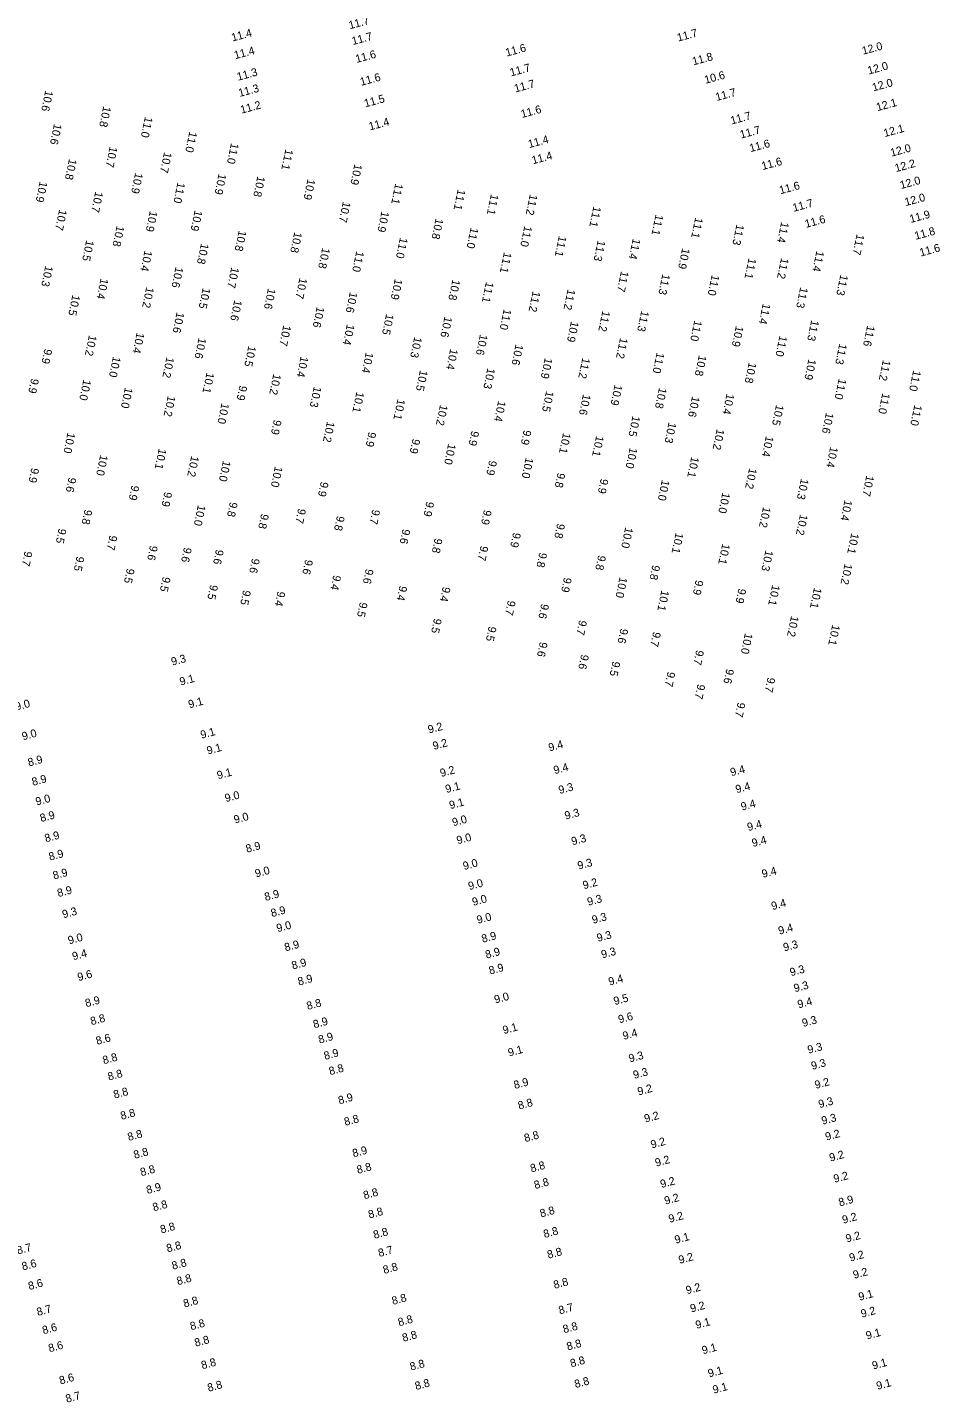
# Model space of a CAD drawing. Extents: x 1023796 to 1112670, y 656573 to 837340.
# Drawn here: x 1105919 to 1106203, y 697128.2 to 697555.9 of the extents above; entities that cross this region are included whole.
import ezdxf

# ---------------------------------------------------------------- set-up
doc = ezdxf.new("R2010")
doc.units = 0
doc.layers.add('V-TOPO-SOUN', color=7, linetype='Continuous')

msp = doc.modelspace()

# ---------------------------------------------------------------- texts
at = {"layer": 'V-TOPO-SOUN'}
for s, rotation, p in [('11.7 ', 15, (1106019.72, 697555.28)), ('11.4 ', 15, (1105983.1, 697551.44)), ('11.7 ', 15, (1106020.69, 697550.34)), ('11.7 ', 15, (1106122.28, 697551.41)), ('11.4 ', 15, (1105983.94, 697545.91)), ('11.6 ', 15, (1106021.85, 697544.75)), ('11.6 ', 15, (1106068.7, 697546.74)), ('12.0 ', 15, (1106180.04, 697547.31)), ('11.7 ', 15, (1106070.07, 697540.54)), ('11.8 ', 15, (1106127.04, 697543.99)), ('12.0 ', 15, (1106181.79, 697541.12)), ('11.3 ', 15, (1105984.82, 697539.18)), ('11.6 ', 15, (1106023.28, 697537.59)), ('10.6 ', 15, (1106130.83, 697538.23)), ('12.0 ', 15, (1106183.24, 697535.87)), ('10.6 ', 258.315, (1105924.65, 697536.29)), ('11.3 ', 15, (1105985.29, 697534.12)), ('11.7 ', 15, (1106071.43, 697535.53)), ('11.7 ', 15, (1106134.29, 697532.85)), ('11.2 ', 15, (1105985.9, 697528.89)), ('11.5 ', 15, (1106024.56, 697530.87)), ('11.6 ', 15, (1106073.5, 697527.55)), ('12.1 ', 15, (1106184.51, 697529.68)), ('10.8 ', 258.315, (1105942.75, 697531.34)), ('11.0 ', 258.315, (1105955.76, 697528.06)), ('11.4 ', 15, (1106026, 697523.66)), ('11.7 ', 15, (1106138.98, 697525.52)), ('10.6 ', 258.315, (1105927.37, 697525.88)), ('11.0 ', 258.315, (1105969.64, 697523.43)), ('11.7 ', 15, (1106141.91, 697521.11)), ('12.1 ', 15, (1106186.78, 697521.59)), ('10.7 ', 258.315, (1105944.75, 697518.77)), ('11.0 ', 258.315, (1105982.66, 697519.86)), ('11.4 ', 15, (1106075.76, 697518.15)), ('11.6 ', 15, (1106144.89, 697516.89)), ('12.0 ', 15, (1106188.91, 697515.46)), ('10.8 ', 258.315, (1105932.05, 697514.9)), ('10.7 ', 258.315, (1105961.75, 697517.03)), ('11.1 ', 258.315, (1105999.64, 697517.94)), ('11.4 ', 15, (1106076.91, 697513.09)), ('11.6 ', 15, (1106148.68, 697511.29)), ('12.2 ', 15, (1106190.3, 697510.65)), ('10.9 ', 258.315, (1105952.72, 697510.57)), ('10.9 ', 258.315, (1105978.77, 697510.27)), ('10.9 ', 258.315, (1106021.19, 697513.29)), ('10.9 ', 258.315, (1105922.9, 697507.88)), ('11.0 ', 258.315, (1105965.93, 697507.58)), ('10.8 ', 258.315, (1105990.88, 697509.52)), ('10.9 ', 258.315, (1106006.56, 697508.63)), ('11.1 ', 258.315, (1106033.96, 697507.24)), ('11.6 ', 15, (1106154.21, 697503.72)), ('12.0 ', 15, (1106191.9, 697505.35)), ('10.7 ', 258.315, (1105940.26, 697504.7)), ('10.7 ', 258.315, (1106017.59, 697501.55)), ('11.1 ', 258.315, (1106053.45, 697505.4)), ('11.1 ', 258.315, (1106063.82, 697503.89)), ('11.2 ', 258.315, (1106075.98, 697503.84)), ('11.7 ', 15, (1106158.38, 697498.25)), ('12.0 ', 15, (1106193.38, 697500.03)), ('10.7 ', 258.315, (1105928.97, 697499.09)), ('10.9 ', 258.315, (1105957.28, 697498.66)), ('10.9 ', 258.315, (1105971.29, 697498.86)), ('10.9 ', 258.315, (1106029.63, 697498.53)), ('11.1 ', 258.315, (1106095.84, 697500.09)), ('11.1 ', 258.315, (1106115.26, 697497.53)), ('11.6 ', 15, (1106162.21, 697493.22)), ('11.9 ', 15, (1106194.9, 697494.75)), ('10.8 ', 258.315, (1105946.92, 697494.03)), ('10.8 ', 258.315, (1106046.55, 697496.33)), ('11.0 ', 258.315, (1106057.5, 697493.44)), ('11.0 ', 258.315, (1106074.27, 697493.97)), ('11.1 ', 258.315, (1106127.63, 697496.61)), ('11.3 ', 258.315, (1106140.52, 697494.46)), ('11.4 ', 258.315, (1106154.49, 697495.21)), ('11.8 ', 15, (1106196.47, 697489.5)), ('10.5 ', 258.315, (1105937.43, 697489.51)), ('10.8 ', 258.315, (1105985.07, 697492.56)), ('10.8 ', 258.315, (1106002.43, 697492.07)), ('11.0 ', 258.315, (1106035.42, 697490.33)), ('11.1 ', 258.315, (1106085.04, 697490.84)), ('11.3 ', 258.315, (1106097.18, 697489.47)), ('11.4 ', 258.315, (1106108.14, 697490.03)), ('11.7 ', 258.315, (1106178.05, 697491.41)), ('10.4 ', 258.315, (1105955.64, 697486.29)), ('10.8 ', 258.315, (1105973.29, 697488.52)), ('10.8 ', 258.315, (1106011.15, 697487.14)), ('11.0 ', 258.315, (1106021.77, 697486.1)), ('11.1 ', 258.315, (1106067.89, 697485.75)), ('10.9 ', 258.315, (1106123.56, 697487.01)), ('11.4 ', 258.315, (1106165.49, 697486.19)), ('11.6 ', 15, (1106198.02, 697484.27)), ('10.3 ', 258.315, (1105924.64, 697481.53)), ('10.6 ', 258.315, (1105965.33, 697481.17)), ('10.7 ', 258.315, (1105982.74, 697481.07)), ('11.1 ', 258.315, (1106144.3, 697483.91)), ('11.2 ', 258.315, (1106154.46, 697483.96)), ('10.4 ', 258.315, (1105941.93, 697477.6)), ('10.7 ', 258.315, (1106004.04, 697477.73)), ('10.9 ', 258.315, (1106033.79, 697477.43)), ('10.8 ', 258.315, (1106051.8, 697477.24)), ('11.1 ', 258.315, (1106062.28, 697476.5)), ('11.7 ', 258.315, (1106104.46, 697479.86)), ('11.3 ', 258.315, (1106117.39, 697478.97)), ('11.0 ', 258.315, (1106132.8, 697478.71)), ('11.3 ', 258.315, (1106172.97, 697478.74)), ('10.5 ', 258.315, (1105933.1, 697472.45)), ('10.2 ', 258.315, (1105956.17, 697474.87)), ('10.5 ', 258.315, (1105973.82, 697474.64)), ('10.6 ', 258.315, (1105994.2, 697474.47)), ('10.6 ', 258.315, (1106019.76, 697473.33)), ('11.2 ', 258.315, (1106076.87, 697473.59)), ('11.2 ', 258.315, (1106087.79, 697474.22)), ('11.3 ', 258.315, (1106160.43, 697474.81)), ('10.6 ', 258.315, (1105983.67, 697470.83)), ('10.6 ', 258.315, (1106009.43, 697468.73)), ('11.0 ', 258.315, (1106067.83, 697468.02)), ('11.2 ', 258.315, (1106098.65, 697467.46)), ('11.3 ', 258.315, (1106110.79, 697467.46)), ('11.4 ', 258.315, (1106148.75, 697469.76)), ('10.6 ', 258.315, (1105965.66, 697467.03)), ('10.4 ', 258.315, (1106018.83, 697463.26)), ('10.5 ', 258.315, (1106031.1, 697466.47)), ('10.6 ', 258.315, (1106049.32, 697465.65)), ('10.9 ', 258.315, (1106088.84, 697464.18)), ('11.0 ', 258.315, (1106127.35, 697464.47)), ('11.3 ', 258.315, (1106163.88, 697464.54)), ('10.2 ', 258.315, (1105938.29, 697459.88)), ('10.4 ', 258.315, (1105953.18, 697460.67)), ('10.6 ', 258.315, (1105972.52, 697459.02)), ('10.7 ', 258.315, (1105998.98, 697462.96)), ('10.3 ', 258.315, (1106039.89, 697459.29)), ('10.6 ', 258.315, (1106060.41, 697460.1)), ('11.2 ', 258.315, (1106104.17, 697459.03)), ('10.9 ', 258.315, (1106140.32, 697462.73)), ('11.0 ', 258.315, (1106153.96, 697459.68)), ('11.6 ', 258.315, (1106181.34, 697462.86)), ('9.9', 258.315, (1105924.36, 697455.59)), ('10.5 ', 258.315, (1105988.06, 697456.53)), ('10.4 ', 258.315, (1106024.74, 697454.5)), ('10.4 ', 258.315, (1106051.12, 697455.58)), ('10.6 ', 258.315, (1106071.53, 697456.99)), ('11.3 ', 258.315, (1106172.64, 697457.19)), ('10.0 ', 258.315, (1105945.79, 697453.19)), ('10.2 ', 258.315, (1105962.5, 697453.02)), ('10.4 ', 258.315, (1106004.4, 697453.22)), ('10.9 ', 258.315, (1106080.64, 697452.76)), ('11.2 ', 258.315, (1106092.39, 697452.79)), ('11.0 ', 258.315, (1106115.6, 697454.44)), ('10.8 ', 258.315, (1106128.77, 697453.58)), ('10.8 ', 258.315, (1106144.36, 697451.32)), ('10.9 ', 258.315, (1106162.99, 697452.37)), ('11.2 ', 258.315, (1106186.25, 697452.1)), ('9.9', 258.315, (1105920.22, 697446.34)), ('10.0 ', 258.315, (1105936.54, 697445.97)), ('10.1 ', 258.315, (1105975.01, 697448.19)), ('10.2 ', 258.315, (1105995.87, 697447.74)), ('10.5 ', 258.315, (1106041.67, 697448.92)), ('10.3 ', 258.315, (1106062.73, 697449.58)), ('11.0 ', 258.315, (1106172.46, 697446.27)), ('11.0 ', 258.315, (1106195.72, 697448.86)), ('10.0 ', 258.315, (1105949.53, 697443.51)), ('9.9', 258.315, (1105985.28, 697444.14)), ('10.3 ', 258.315, (1106008.5, 697443.8)), ('10.1 ', 258.315, (1106021.82, 697442.15)), ('10.5 ', 258.315, (1106081.07, 697442.39)), ('10.9 ', 258.315, (1106102.46, 697444.39)), ('10.8 ', 258.315, (1106116.34, 697443.44)), ('11.0 ', 258.315, (1106186.08, 697441.77)), ('10.2 ', 258.315, (1105962.89, 697440.92)), ('10.0 ', 258.315, (1105979.68, 697438.65)), ('10.1 ', 258.315, (1106034.65, 697439.89)), ('10.2 ', 258.315, (1106047.93, 697438.13)), ('10.4 ', 258.315, (1106066.08, 697439.34)), ('10.6 ', 258.315, (1106092.59, 697441.4)), ('10.6 ', 258.315, (1106126.65, 697440.75)), ('10.4 ', 258.315, (1106137.43, 697441.57)), ('10.5 ', 258.315, (1106152.89, 697438.13)), ('11.0 ', 258.315, (1106196.08, 697438.06)), ('9.9', 258.315, (1105996.01, 697433.45)), ('10.5 ', 258.315, (1106108.04, 697434.65)), ('10.6 ', 258.315, (1106168.48, 697435.63)), ('10.0 ', 258.315, (1105931.58, 697429.44)), ('10.2 ', 258.315, (1106012.63, 697432.88)), ('9.9', 258.315, (1106025.57, 697429.64)), ('9.9', 258.315, (1106057.72, 697429.97)), ('9.9', 258.315, (1106074.06, 697430.26)), ('10.1 ', 258.315, (1106086.36, 697429.35)), ('10.3 ', 258.315, (1106119.32, 697432.62)), ('10.2 ', 258.315, (1106134.35, 697430.55)), ('9.9', 258.315, (1106039.32, 697427.51)), ('10.0 ', 258.315, (1106050.48, 697425.93)), ('10.1 ', 258.315, (1106096.69, 697428.43)), ('10.0 ', 258.315, (1106107.17, 697424.71)), ('10.4 ', 258.315, (1106149.7, 697428.35)), ('10.4 ', 258.315, (1106169.82, 697425)), ('10.0 ', 258.315, (1105941.79, 697422.45)), ('10.1 ', 258.315, (1105960.08, 697424.43)), ('10.2 ', 258.315, (1105970.24, 697422.12)), ('10.0 ', 258.315, (1105980.14, 697420.64)), ('9.9', 258.315, (1106063.27, 697420.75)), ('10.0 ', 258.315, (1106074.69, 697421.63)), ('10.1 ', 258.315, (1106126.42, 697421.87)), ('9.9', 258.315, (1105920.29, 697418.42)), ('10.0 ', 258.315, (1105996.35, 697418.87)), ('9.8', 258.315, (1106084.63, 697416.88)), ('10.2 ', 258.315, (1106144.49, 697418.31)), ('10.7 ', 258.315, (1106181.07, 697416.05)), ('9.6', 258.315, (1105931.92, 697415.46)), ('9.9', 258.315, (1105951.59, 697412.97)), ('9.9', 258.315, (1106010.68, 697414.09)), ('9.9', 258.315, (1106098.11, 697415.04)), ('10.0 ', 258.315, (1106117.21, 697414.64)), ('10.3 ', 258.315, (1106160.66, 697415.03)), ('9.9', 258.315, (1105961.83, 697410.94)), ('9.8', 258.315, (1105982.3, 697407.76)), ('9.9', 258.315, (1106043.65, 697407.89)), ('10.0 ', 258.315, (1106136.11, 697410.7)), ('10.4 ', 258.315, (1106174.28, 697408.37)), ('9.8', 258.315, (1105936.89, 697405.4)), ('10.0 ', 258.315, (1105972.3, 697406.8)), ('9.8', 258.315, (1105992.04, 697404.05)), ('9.7', 258.315, (1106003.62, 697405.72)), ('9.8', 258.315, (1106015.73, 697403.43)), ('9.7', 258.315, (1106026.79, 697405.43)), ('9.9', 258.315, (1106061.63, 697405.3)), ('10.2 ', 258.315, (1106148.82, 697406.24)), ('10.2 ', 258.315, (1106160.37, 697403.88)), ('9.5', 258.315, (1105928.82, 697399.5)), ('9.6', 258.315, (1106036.22, 697399.32)), ('9.8', 258.315, (1106084.53, 697401.03)), ('10.0 ', 258.315, (1106105.79, 697399.84)), ('9.7', 258.315, (1105944.7, 697397.36)), ('9.8', 258.315, (1106046.27, 697396.44)), ('9.9', 258.315, (1106070.75, 697398.21)), ('10.1 ', 258.315, (1106121.53, 697398.15)), ('10.1 ', 258.315, (1106136.09, 697394.71)), ('10.1 ', 258.315, (1106176.38, 697398.02)), ('9.7', 258.315, (1105918.19, 697392.4)), ('9.5', 258.315, (1105934.43, 697390.81)), ('9.6', 258.315, (1105957.35, 697394.17)), ('9.6', 258.315, (1105967.95, 697393.58)), ('9.6', 258.315, (1105977.95, 697392.92)), ('9.7', 258.315, (1106060.58, 697394.08)), ('9.8', 258.315, (1106078.95, 697391.98)), ('9.8', 258.315, (1106097.32, 697391.12)), ('10.3 ', 258.315, (1106149.57, 697392.66)), ('9.5', 258.315, (1105950.11, 697387.03)), ('9.6', 258.315, (1105989.21, 697390.17)), ('9.6', 258.315, (1106005.81, 697389.77)), ('9.6', 258.315, (1106024.74, 697386.85)), ('9.8', 258.315, (1106114.25, 697388.07)), ('10.2 ', 258.315, (1106174.31, 697388.46)), ('9.5', 258.315, (1105961.33, 697384.41)), ('9.5', 258.315, (1105976.16, 697381.92)), ('9.4', 258.315, (1106014.61, 697384.92)), ('9.9', 258.315, (1106086.63, 697384.2)), ('10.0 ', 258.315, (1106104.02, 697384.29)), ('9.9', 258.315, (1106127.77, 697383.38)), ('10.1 ', 258.315, (1106151.68, 697381.85)), ('9.5', 258.315, (1105986.43, 697380.24)), ('9.4', 258.315, (1105997.16, 697379.87)), ('9.4', 258.315, (1106035.25, 697381.58)), ('9.4', 258.315, (1106048.77, 697381.28)), ('10.1 ', 258.315, (1106117.07, 697380.17)), ('9.9', 258.315, (1106141.12, 697380.76)), ('10.1 ', 258.315, (1106164.74, 697380.99)), ('9.5', 258.315, (1106022.88, 697376.47)), ('9.7', 258.315, (1106069.11, 697377.02)), ('9.6', 258.315, (1106079.53, 697375.96)), ('9.5', 258.315, (1106046.04, 697371.42)), ('9.7', 258.315, (1106091.39, 697370.85)), ('10.2 ', 258.315, (1106157.58, 697372.15)), ('10.1 ', 258.315, (1106170.44, 697369.41)), ('9.5', 258.315, (1106063.14, 697368.92)), ('9.6', 258.315, (1106104.27, 697368.22)), ('9.7', 258.315, (1106114.48, 697367.21)), ('10.0 ', 258.315, (1106143.16, 697366.77)), ('9.6', 258.315, (1106079.1, 697364.05)), ('9.7', 258.315, (1106127.93, 697361.5)), ('9.3', 15, (1105964.28, 697356.48)), ('9.6', 258.315, (1106092, 697360.15)), ('9.5', 258.315, (1106101.79, 697358)), ('9.1', 15, (1105966.93, 697350.25)), ('9.7', 258.315, (1106118.98, 697354.74)), ('9.6', 258.315, (1106137.34, 697355.65)), ('9.7', 258.315, (1106150.21, 697352.97)), ('9.7', 258.315, (1106128.33, 697350.87)), ('9.0', 15, (1105915.57, 697342.44)), ('9.1', 15, (1105969.64, 697343.14)), ('9.7', 258.315, (1106140.89, 697345.19)), ('9.2', 15, (1106044.47, 697335.27)), ('9.0', 15, (1105917.67, 697333.15)), ('9.1', 15, (1105973.42, 697333.63)), ('9.1', 15, (1105975.39, 697328.7)), ('9.2', 15, (1106045.98, 697330.15)), ('9.4', 15, (1106082.11, 697329.67)), ('8.9', 15, (1105919.51, 697324.99)), ('9.4', 15, (1106083.73, 697322.57)), ('8.9', 15, (1105920.76, 697318.92)), ('9.1', 15, (1105978.59, 697320.98)), ('9.2', 15, (1106048.27, 697321.69)), ('9.4', 15, (1106138.9, 697321.92)), ('9.0', 15, (1105981.03, 697313.85)), ('9.1', 15, (1106049.92, 697316.68)), ('9.3', 15, (1106085.27, 697316.38)), ('9.4', 15, (1106140.55, 697316.61)), ('9.0', 15, (1105921.94, 697312.79)), ('9.1', 15, (1106051.13, 697311.65)), ('9.4', 15, (1106142.22, 697311.18)), ('8.9', 15, (1105923.32, 697307.61)), ('9.0', 15, (1105983.86, 697307.14)), ('9.0', 15, (1106052.05, 697306.29)), ('9.3', 15, (1106087.19, 697308.37)), ('8.9', 15, (1105924.77, 697301.29)), ('9.4', 15, (1106144.19, 697304.8)), ('8.9', 15, (1105987.59, 697298.03)), ('9.0', 15, (1106053.43, 697300.67)), ('9.3', 15, (1106089.28, 697300.35)), ('9.4', 15, (1106145.63, 697299.83)), ('8.9', 15, (1105926.05, 697295.55)), ('9.0', 15, (1106055.43, 697292.64)), ('9.3', 15, (1106091.2, 697292.77)), ('8.9', 15, (1105927.33, 697289.66)), ('9.0', 15, (1105990.46, 697290.31)), ('9.4', 15, (1106148.76, 697290.17)), ('8.9', 15, (1105928.7, 697284.19)), ('9.0', 15, (1106057.06, 697286.37)), ('9.2', 15, (1106092.84, 697286.62)), ('8.9', 15, (1105993.42, 697282.98)), ('9.0', 15, (1106058.29, 697281.43)), ('9.3', 15, (1106094.23, 697281.47)), ('9.4', 15, (1106151.73, 697280.13)), ('9.3', 15, (1105930.26, 697277.55)), ('8.9', 15, (1105995.41, 697277.92)), ('9.0', 15, (1106059.71, 697275.82)), ('9.3', 15, (1106095.71, 697275.83)), ('9.0', 15, (1105997.18, 697273.21)), ('9.4', 15, (1106153.91, 697272.44)), ('9.0', 15, (1105932.05, 697269.41)), ('8.9', 15, (1105999.66, 697267.22)), ('8.9', 15, (1106061.23, 697269.91)), ('9.3', 15, (1106097.21, 697270.18)), ('9.3', 15, (1106155.43, 697267.22)), ('9.4', 15, (1105933.38, 697264.44)), ('8.9', 15, (1106062.4, 697264.94)), ('9.3', 15, (1106098.58, 697265.02)), ('8.9', 15, (1106001.91, 697261.56)), ('8.9', 15, (1106063.51, 697259.97)), ('9.3', 15, (1106157.52, 697259.45)), ('9.6', 15, (1105935.01, 697257.94)), ('8.9', 15, (1106003.83, 697256.54)), ('9.4', 15, (1106100.86, 697256.54)), ('9.3', 15, (1106158.73, 697254.46)), ('8.9', 15, (1105937.42, 697249.79)), ('9.0', 15, (1106065.19, 697250.95)), ('9.5', 15, (1106102.48, 697250.45)), ('8.8', 15, (1106006.58, 697248.93)), ('9.4', 15, (1106159.9, 697249.42)), ('8.8', 15, (1105939.06, 697244.16)), ('8.9', 15, (1106008.62, 697243.19)), ('9.1', 15, (1106067.83, 697241.38)), ('9.6', 15, (1106103.91, 697244.74)), ('9.3', 15, (1106161.33, 697243.61)), ('8.6', 15, (1105940.78, 697238.03)), ('8.9', 15, (1106010.26, 697238.42)), ('9.4', 15, (1106105.31, 697239.58)), ('8.9', 15, (1106011.98, 697233.33)), ('9.1', 15, (1106069.48, 697234.37)), ('9.3', 15, (1106163.04, 697235.24)), ('8.8', 15, (1105942.88, 697231.98)), ('8.8', 15, (1106013.56, 697228.56)), ('9.3', 15, (1106107.19, 697232.54)), ('9.3', 15, (1106164.16, 697230.21)), ('8.8', 15, (1105944.47, 697226.86)), ('8.9', 15, (1106071.28, 697224.23)), ('9.3', 15, (1106108.57, 697227.38)), ('9.2', 15, (1106165.28, 697224.27)), ('8.8', 15, (1105946.26, 697221.24)), ('9.2', 15, (1106109.93, 697222.23)), ('8.9', 15, (1106016.45, 697219.45)), ('8.8', 15, (1106072.6, 697217.8)), ('9.3', 15, (1106166.43, 697218.24)), ('8.8', 15, (1105948.44, 697214.61)), ('8.8', 15, (1106018.3, 697212.74)), ('9.2', 15, (1106112.04, 697213.74)), ('9.3', 15, (1106167.42, 697213.08)), ('8.8', 15, (1105950.67, 697208.01)), ('8.8', 15, (1106074.53, 697207.65)), ('9.2', 15, (1106168.57, 697208.11)), ('8.9', 15, (1106020.9, 697202.9)), ('9.2', 15, (1106114.05, 697205.65)), ('8.8', 15, (1105952.55, 697202.43)), ('9.2', 15, (1106115.42, 697199.97)), ('9.2', 15, (1106169.85, 697201.55)), ('8.8', 15, (1105954.63, 697197)), ('8.8', 15, (1106022.23, 697197.74)), ('8.8', 15, (1106076.45, 697198.19)), ('9.2', 15, (1106171.16, 697194.95)), ('8.9', 15, (1105956.52, 697191.44)), ('8.8', 15, (1106077.63, 697192.98)), ('9.2', 15, (1106117.04, 697193.3)), ('8.8', 15, (1105958.5, 697186.02)), ('8.8', 15, (1106024.3, 697189.8)), ('9.2', 15, (1106118.32, 697188.11)), ('8.9', 15, (1106172.75, 697187.56)), ('8.8', 15, (1106025.83, 697183.79)), ('8.8', 15, (1106079.45, 697184.11)), ('9.2', 15, (1106119.65, 697182.44)), ('9.2', 15, (1106173.86, 697182.14)), ('8.8', 15, (1105960.88, 697179.11)), ('8.8', 15, (1106027.42, 697177.44)), ('8.8', 15, (1106080.55, 697177.7)), ('8.8', 15, (1105962.81, 697173.2)), ('9.1', 15, (1106121.53, 697175.9)), ('9.2', 15, (1106174.96, 697176.27)), ('8.7', 15, (1105916.06, 697172.53)), ('8.7', 15, (1106028.94, 697171.76)), ('8.8', 15, (1106081.75, 697171.22)), ('9.2', 15, (1106122.76, 697169.62)), ('9.2', 15, (1106176.08, 697170.31)), ('8.6', 15, (1105917.62, 697167.57)), ('8.8', 15, (1105964.49, 697167.78)), ('8.8', 15, (1106030.44, 697166.49)), ('9.2', 15, (1106177.25, 697164.94)), ('8.6', 15, (1105919.63, 697161.44)), ('8.8', 15, (1105966.01, 697162.96)), ('8.8', 15, (1106083.68, 697161.82)), ('9.2', 15, (1106125.04, 697160.12)), ('8.8', 15, (1105968.09, 697155.99)), ('8.8', 15, (1106033.19, 697156.81)), ('9.1', 15, (1106178.96, 697158.08)), ('8.7', 15, (1105922.28, 697153.33)), ('8.7', 15, (1106085.3, 697153.84)), ('9.2', 15, (1106126.39, 697154.43)), ('9.2', 15, (1106179.68, 697152.8)), ('8.6', 15, (1105924.04, 697147.62)), ('8.8', 15, (1105970.19, 697148.88)), ('8.8', 15, (1106035.13, 697150.13)), ('8.8', 15, (1106086.63, 697147.94)), ('9.1', 15, (1106128.05, 697149.29)), ('8.8', 15, (1105971.58, 697143.73)), ('8.8', 15, (1106036.45, 697145.27)), ('9.1', 15, (1106181.28, 697145.97)), ('8.6', 15, (1105925.93, 697142.01)), ('8.8', 15, (1106087.8, 697142.57)), ('9.1', 15, (1106130.05, 697141.35)), ('8.8', 15, (1105973.67, 697136.69)), ('8.8', 15, (1106038.84, 697136.26)), ('8.8', 15, (1106088.91, 697137.29)), ('9.1', 15, (1106183.2, 697136.61)), ('8.6', 15, (1105929.35, 697131.95)), ('8.8', 15, (1106040.43, 697130.2)), ('8.8', 15, (1106090.24, 697130.82)), ('9.1', 15, (1106131.94, 697134.15)), ('9.1', 15, (1106184.54, 697130.26)), ('8.7', 15, (1105931.33, 697126.24)), ('8.8', 15, (1105975.61, 697129.67)), ('9.1', 15, (1106133.43, 697129.06))]:
    msp.add_text(s, height=2.5, rotation=rotation, dxfattribs=at).set_placement(p)

doc.saveas('drawing.dxf')
